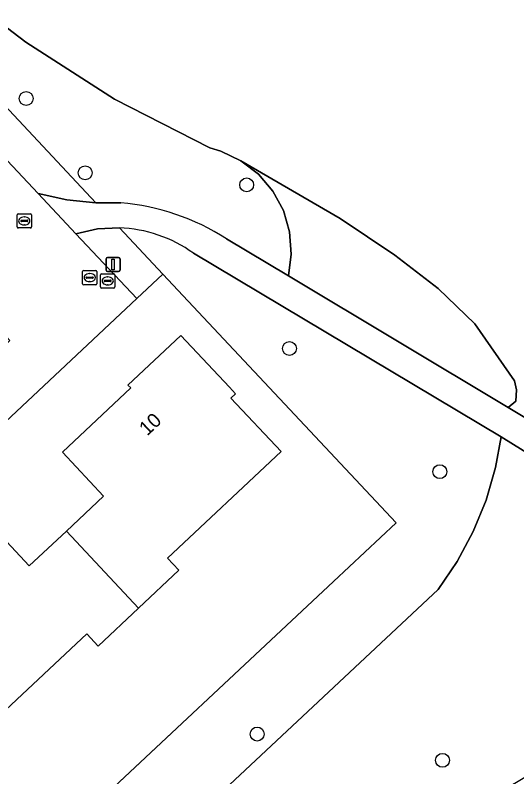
# Model space of a CAD drawing. Extents: x 159352 to 160617, y 385888 to 387323.
# Drawn here: x 160061.8 to 160097.2, y 386296.9 to 386350.6 of the extents above; entities that cross this region are included whole.
import ezdxf

# ---------------------------------------------------------------- set-up
doc = ezdxf.new("R2010")
doc.units = 0
for name, color, linetype in [('IMGEO_Boom', 7, 'Continuous'), ('IMGEO_Erf', 7, 'Continuous'), ('IMGEO_Groenvoorziening', 7, 'Continuous'), ('IMGEO_Kolk', 7, 'Continuous'), ('IMGEO_Lichtmast', 7, 'Continuous'), ('IMGEO_Pand', 7, 'Continuous'), ('IMGEO_Pand_nummerreeks', 7, 'Continuous'), ('IMGEO_Rijbaan_lokaal_open', 7, 'Continuous'), ('IMGEO_Rioolput', 7, 'Continuous'), ('IMGEO_Voetpad_halfverhard', 7, 'Continuous')]:
    doc.layers.add(name, color=color, linetype=linetype)

msp = doc.modelspace()

# ---------------------------------------------------------------- linework, layer by layer
at = {"layer": 'IMGEO_Boom'}
for centre in [(160062.592, 386344.692), (160066.752, 386339.46), (160078.128, 386338.606), (160081.137, 386327.084), (160091.735, 386318.412), (160078.868, 386299.935), (160091.925, 386298.085)]:
    msp.add_circle(centre, 0.489, dxfattribs=at)
at = {"layer": 'IMGEO_Erf'}
for points in [[(160039.507, 386342.692), (160030.423, 386329.61), (160028.115, 386326.61), (160033.137, 386321.198), (160016.9, 386305.916), (160014.164, 386292.912), (160038.431, 386267.781), (160041.716, 386270.857), (160061.076, 386288.985), (160088.646, 386314.8)], [(160088.646, 386314.8), (160072.216, 386332.322), (160070.392, 386330.604), (160046.09, 386307.804), (160041.959, 386312.146), (160051.119, 386320.747), (160060.063, 386329.146), (160060.199, 386329.274)]]:
    msp.add_lwpolyline(points, dxfattribs=at)
msp.add_lwpolyline([(160054.891, 386310.557), (160055.027, 386310.406), (160059.911, 386314.868), (160062.807, 386311.775), (160065.428, 386314.229), (160068.048, 386316.682), (160065.146, 386319.783), (160069.966, 386324.307), (160069.765, 386324.513), (160073.478, 386328.003), (160076.907, 386324.364), (160077.343, 386323.902), (160077.015, 386323.595), (160080.547, 386319.828), (160072.547, 386312.33), (160073.355, 386311.47), (160070.514, 386308.807), (160067.661, 386306.133), (160066.855, 386306.996), (160058.869, 386299.51), (160055.36, 386303.256), (160055.039, 386302.956), (160054.599, 386303.425), (160051.18, 386307.073)], close=True, dxfattribs=at)
at = {"layer": 'IMGEO_Groenvoorziening'}
for points in [[(160057.684, 386352.391), (160062.563, 386348.669), (160068.806, 386344.635), (160075.536, 386341.218), (160076.309, 386340.989), (160077.718, 386340.313), (160084.705, 386336.249), (160088.56, 386333.652), (160091.625, 386331.31), (160094.194, 386328.816), (160096.996, 386324.816), (160097.125, 386324.17), (160097.087, 386323.37), (160096.557, 386322.924), (160118.277, 386309.92), (160119.281, 386309.319), (160119.385, 386311.498), (160118.384, 386315.053), (160117.389, 386320.264), (160119.348, 386331.913), (160118.748, 386332.532), (160097.183, 386354.798)], [(160076.695, 386334.815), (160081.065, 386332.199), (160081.27, 386333.737), (160081.151, 386335.295), (160080.71, 386336.794), (160079.968, 386338.169), (160078.955, 386339.359), (160077.718, 386340.313), (160076.309, 386340.989), (160075.536, 386341.218), (160068.806, 386344.635), (160062.563, 386348.669), (160057.684, 386352.391), (160055.245, 386350.409), (160067.508, 386337.34), (160069.255, 386337.348)], [(160069.157, 386335.582), (160072.216, 386332.322), (160088.646, 386314.8), (160061.076, 386288.985), (160064.793, 386285.015), (160091.616, 386310.114), (160092.961, 386312.09), (160094.093, 386314.196), (160094.998, 386316.409), (160095.667, 386318.704), (160096.066, 386320.856), (160074.375, 386333.798)], [(160114.001, 386309.881), (160113.251, 386310.391), (160112.751, 386310.705), (160112.25, 386311.008), (160111.748, 386311.306), (160105.477, 386315.02), (160096.066, 386320.856), (160095.667, 386318.704), (160094.998, 386316.409), (160094.093, 386314.196), (160092.961, 386312.09), (160091.616, 386310.114), (160064.793, 386285.015), (160063.061, 386276.3), (160102.812, 386299.938)]]:
    msp.add_lwpolyline(points, dxfattribs=at)
for points in [[(160067.508, 386337.34), (160055.245, 386350.409), (160054.162, 386349.527), (160053.282, 386348.81), (160063.444, 386337.995), (160065.451, 386337.548)], [(160096.557, 386322.924), (160097.087, 386323.37), (160097.125, 386324.17), (160096.996, 386324.816), (160094.194, 386328.816), (160091.625, 386331.31), (160088.56, 386333.652), (160084.705, 386336.249), (160077.718, 386340.313), (160078.955, 386339.359), (160079.968, 386338.169), (160080.71, 386336.794), (160081.151, 386335.295), (160081.27, 386333.737), (160081.065, 386332.199)], [(160072.216, 386332.322), (160069.157, 386335.582), (160067.622, 386335.51), (160066.099, 386335.171), (160070.392, 386330.604)]]:
    msp.add_lwpolyline(points, close=True, dxfattribs=at)
for centre, radius, start, end in [((160067.856, 386321.047), 16.361, 57.3011, 85.0959), ((160068.834, 386326.115), 9.473, 54.2026, 88.0469)]:
    msp.add_arc(centre, radius, start, end, dxfattribs=at)
at = {"layer": 'IMGEO_Kolk'}
for p, q in [((160062.035, 386336.573), (160062.887, 386336.573)), ((160061.96, 386335.647), (160061.96, 386336.499)), ((160062.219, 386336.067), (160062.219, 386336.079)), ((160062.262, 386336.116), (160062.66, 386336.116)), ((160062.448, 386336.353), (160062.473, 386336.353)), ((160062.703, 386336.079), (160062.703, 386336.067)), ((160062.961, 386336.499), (160062.961, 386335.647)), ((160062.887, 386335.573), (160062.035, 386335.573)), ((160062.657, 386336.03), (160062.259, 386336.03)), ((160062.471, 386335.793), (160062.446, 386335.793))]:
    msp.add_line(p, q, dxfattribs=at)
for points in [[(160062.035, 386336.573), (160062.887, 386336.573)], [(160061.96, 386335.647), (160061.96, 386336.499)], [(160062.961, 386336.499), (160062.961, 386335.647)], [(160062.887, 386335.573), (160062.035, 386335.573)]]:
    msp.add_lwpolyline(points, dxfattribs=at)
for centre, radius, start, end in [((160062.037, 386336.497), 0.0765, 91.552, 178.448), ((160062.037, 386336.497), 0.0765, 91.552, 178.448), ((160062.885, 386336.497), 0.0765, 1.552, 88.448), ((160062.885, 386336.497), 0.0765, 1.552, 88.448), ((160062.259, 386336.076), 0.0403, 85.8775, 175.7526), ((160062.256, 386336.066), 0.0366, 178.938, 274.7102), ((160062.66, 386336.073), 0.043, 264.8664, 352.4533), ((160062.664, 386336.078), 0.0386, 1.7309, 96.639), ((160062.037, 386335.649), 0.0765, 181.552, 268.448), ((160062.037, 386335.649), 0.0765, 181.552, 268.448), ((160062.885, 386335.649), 0.0765, 271.552, 358.448), ((160062.885, 386335.649), 0.0765, 271.552, 358.448)]:
    msp.add_arc(centre, radius, start, end, dxfattribs=at)
for centre, major_axis, ratio, start_param, end_param in [((160062.447, 386336.073), (-0.387, 0.002), 0.722429, 4.712389, 7.853982), ((160062.472, 386336.073), (-0.39, 0.002), 0.717154, 1.570796, 4.712389)]:
    msp.add_ellipse(centre, major_axis=major_axis, ratio=ratio, start_param=start_param, end_param=end_param, dxfattribs=at)
at = {"layer": 'IMGEO_Lichtmast'}
for p, q in [((160068.218, 386332.604), (160068.218, 386333.404)), ((160068.218, 386333.404), (160068.218, 386332.604)), ((160068.318, 386333.504), (160069.108, 386333.504)), ((160069.108, 386333.504), (160068.318, 386333.504)), ((160069.208, 386333.404), (160069.208, 386332.604)), ((160069.208, 386332.604), (160069.208, 386333.404)), ((160069.108, 386332.504), (160068.318, 386332.504)), ((160068.318, 386332.504), (160069.108, 386332.504))]:
    msp.add_line(p, q, dxfattribs=at)
msp.add_lwpolyline([(160068.638, 386333.379), (160068.788, 386333.379), (160068.788, 386332.629), (160068.638, 386332.629), (160068.638, 386333.379)], dxfattribs=at)
for centre, start, end in [((160068.318, 386333.404), 90, 180), ((160068.318, 386333.404), 90, 180), ((160069.108, 386333.404), 0, 90), ((160069.108, 386333.404), 360, 90), ((160068.318, 386332.604), 180, 270), ((160068.318, 386332.604), 180, 270), ((160069.108, 386332.604), 270, 0), ((160069.108, 386332.604), 270, 0)]:
    msp.add_arc(centre, 0.1, start, end, dxfattribs=at)
at = {"layer": 'IMGEO_Pand'}
for points in [[(160070.514, 386308.807), (160073.355, 386311.47), (160072.547, 386312.33), (160080.547, 386319.828), (160077.015, 386323.595), (160077.343, 386323.902), (160076.907, 386324.364), (160073.478, 386328.003), (160069.765, 386324.513), (160069.966, 386324.307), (160065.146, 386319.783), (160068.048, 386316.682), (160065.428, 386314.229)], [(160065.428, 386314.229), (160062.807, 386311.775), (160059.911, 386314.868), (160055.027, 386310.406), (160054.891, 386310.557), (160051.18, 386307.073), (160054.599, 386303.425), (160055.039, 386302.956), (160055.36, 386303.256), (160058.869, 386299.51), (160066.855, 386306.996), (160067.661, 386306.133), (160070.514, 386308.807)]]:
    msp.add_lwpolyline(points, close=True, dxfattribs=at)
at = {"layer": 'IMGEO_Rijbaan_lokaal_open'}
msp.add_lwpolyline([(160060.199, 386329.274), (160060.063, 386329.146), (160061.452, 386327.651), (160052.508, 386319.265), (160051.119, 386320.747), (160041.959, 386312.146), (160046.09, 386307.804), (160070.392, 386330.604), (160066.099, 386335.171), (160063.444, 386337.995), (160053.282, 386348.81)], dxfattribs=at)
at = {"layer": 'IMGEO_Rioolput'}
for p, q in [((160066.571, 386331.652), (160066.571, 386332.504)), ((160066.646, 386332.578), (160067.498, 386332.578)), ((160067.059, 386332.358), (160067.084, 386332.358)), ((160067.572, 386332.504), (160067.572, 386331.652)), ((160067.91, 386332.347), (160068.762, 386332.347)), ((160066.83, 386332.072), (160066.83, 386332.084)), ((160067.268, 386332.035), (160066.87, 386332.035)), ((160066.873, 386332.121), (160067.271, 386332.121)), ((160067.082, 386331.798), (160067.057, 386331.798)), ((160067.314, 386332.084), (160067.314, 386332.072)), ((160067.835, 386331.421), (160067.835, 386332.273)), ((160068.094, 386331.841), (160068.094, 386331.853)), ((160068.532, 386331.804), (160068.134, 386331.804)), ((160068.137, 386331.89), (160068.535, 386331.89)), ((160068.323, 386332.127), (160068.348, 386332.127)), ((160068.578, 386331.853), (160068.578, 386331.841)), ((160068.836, 386332.273), (160068.836, 386331.421)), ((160067.498, 386331.578), (160066.646, 386331.578)), ((160068.762, 386331.347), (160067.91, 386331.347)), ((160068.346, 386331.567), (160068.321, 386331.567))]:
    msp.add_line(p, q, dxfattribs=at)
for points in [[(160066.571, 386331.652), (160066.571, 386332.504)], [(160066.646, 386332.578), (160067.498, 386332.578)], [(160067.572, 386332.504), (160067.572, 386331.652)], [(160067.91, 386332.347), (160068.762, 386332.347)], [(160067.835, 386331.421), (160067.835, 386332.273)], [(160068.836, 386332.273), (160068.836, 386331.421)], [(160067.498, 386331.578), (160066.646, 386331.578)], [(160068.762, 386331.347), (160067.91, 386331.347)]]:
    msp.add_lwpolyline(points, dxfattribs=at)
for centre, radius, start, end in [((160066.648, 386332.502), 0.0765, 91.552, 178.448), ((160066.648, 386332.502), 0.0765, 91.552, 178.448), ((160067.496, 386332.502), 0.0765, 1.552, 88.448), ((160067.496, 386332.502), 0.0765, 1.552, 88.448), ((160067.912, 386332.271), 0.0765, 91.552, 178.448), ((160067.912, 386332.271), 0.0765, 91.552, 178.448), ((160068.76, 386332.271), 0.0765, 1.552, 88.448), ((160068.76, 386332.271), 0.0765, 1.552, 88.448), ((160066.87, 386332.081), 0.0403, 85.8775, 175.7526), ((160066.867, 386332.071), 0.0366, 178.938, 274.7102), ((160067.271, 386332.078), 0.043, 264.8664, 352.4533), ((160067.275, 386332.083), 0.0386, 1.7309, 96.639), ((160068.134, 386331.85), 0.0403, 85.8775, 175.7526), ((160068.131, 386331.84), 0.0366, 178.938, 274.7102), ((160068.535, 386331.847), 0.043, 264.8664, 352.4533), ((160068.539, 386331.852), 0.0386, 1.7309, 96.639), ((160066.648, 386331.654), 0.0765, 181.552, 268.448), ((160066.648, 386331.654), 0.0765, 181.552, 268.448), ((160067.496, 386331.654), 0.0765, 271.552, 358.448), ((160067.496, 386331.654), 0.0765, 271.552, 358.448), ((160067.912, 386331.423), 0.0765, 181.552, 268.448), ((160067.912, 386331.423), 0.0765, 181.552, 268.448), ((160068.76, 386331.423), 0.0765, 271.552, 358.448), ((160068.76, 386331.423), 0.0765, 271.552, 358.448)]:
    msp.add_arc(centre, radius, start, end, dxfattribs=at)
for centre, major_axis, ratio, start_param, end_param in [((160067.058, 386332.078), (-0.387, 0.002), 0.722429, 4.712389, 7.853982), ((160067.083, 386332.078), (-0.39, 0.002), 0.717154, 1.570796, 4.712389), ((160068.322, 386331.847), (-0.387, 0.002), 0.722429, 4.712389, 7.853982), ((160068.347, 386331.847), (-0.39, 0.002), 0.717154, 1.570796, 4.712389)]:
    msp.add_ellipse(centre, major_axis=major_axis, ratio=ratio, start_param=start_param, end_param=end_param, dxfattribs=at)
at = {"layer": 'IMGEO_Voetpad_halfverhard'}
for points in [[(160069.255, 386337.348), (160067.508, 386337.34), (160065.451, 386337.548), (160063.444, 386337.995), (160066.099, 386335.171), (160067.622, 386335.51), (160069.157, 386335.582)], [(160122.386, 386307.638), (160120.662, 386308.492), (160119.281, 386309.319), (160118.277, 386309.92), (160096.557, 386322.924), (160081.065, 386332.199), (160076.695, 386334.815)], [(160074.375, 386333.798), (160096.066, 386320.856), (160105.477, 386315.02), (160111.748, 386311.306), (160112.25, 386311.008), (160112.751, 386310.705), (160113.251, 386310.391), (160114.001, 386309.881), (160119.728, 386306.406), (160120.899, 386305.906), (160122.483, 386305.192), (160123.717, 386304.69), (160126.618, 386303.822), (160126.674, 386303.803), (160126.73, 386303.785), (160126.786, 386303.767), (160126.849, 386303.746), (160126.911, 386303.726), (160126.974, 386303.707), (160127.337, 386303.595), (160127.703, 386303.488), (160128.069, 386303.387)]]:
    msp.add_lwpolyline(points, dxfattribs=at)
for centre, radius, start, end in [((160067.856, 386321.047), 16.361, 57.3011, 85.0959), ((160068.834, 386326.115), 9.473, 54.2026, 88.0469)]:
    msp.add_arc(centre, radius, start, end, dxfattribs=at)

# ---------------------------------------------------------------- texts
at = {"layer": 'IMGEO_Pand_nummerreeks'}
msp.add_text('10', height=1, rotation=43.1856, dxfattribs=at).set_placement((160071.123, 386320.894))

doc.saveas('drawing.dxf')
